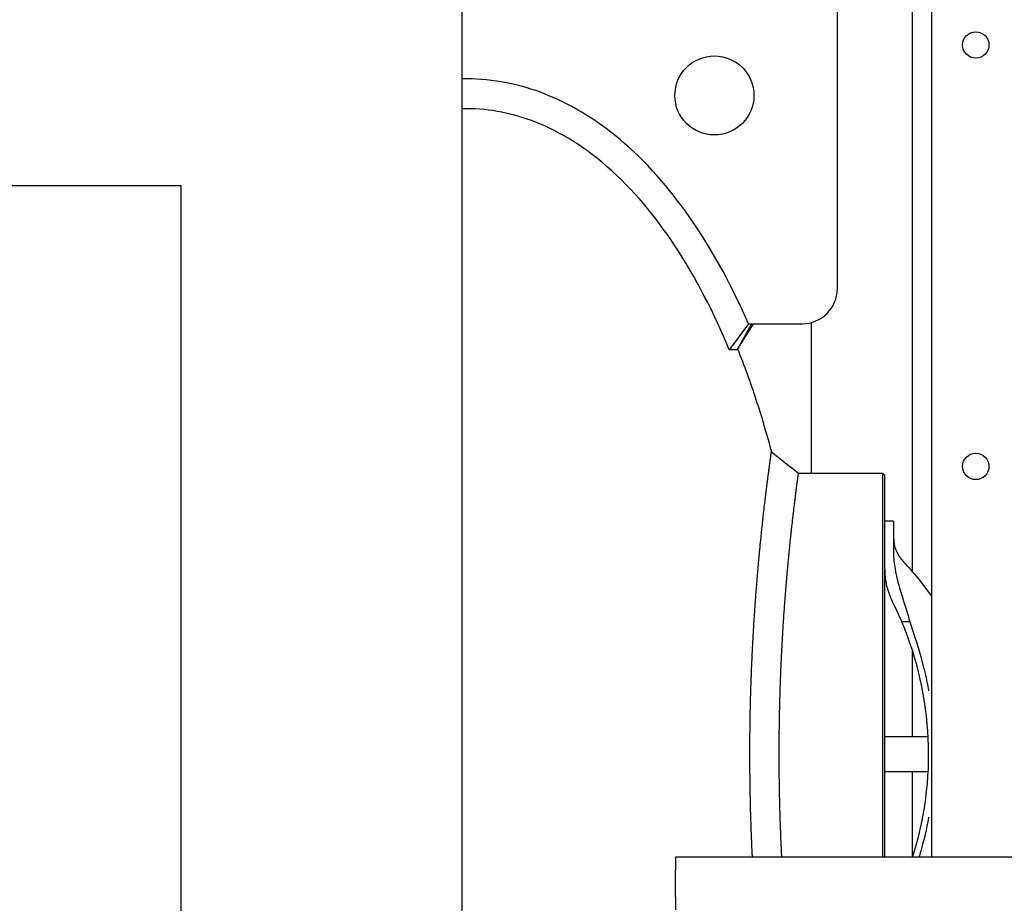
# Model space of a CAD drawing. Header units: inches. Extents: x 18 to 846, y -44 to 561.
# Tile 499 of 642: x 522 to 550, y 226 to 252. Entities that reach past the tile are written whole.
import ezdxf

# ---------------------------------------------------------------- set-up
doc = ezdxf.new("R2010")
doc.units = ezdxf.units.IN
doc.header["$LTSCALE"] = 24
doc.header["$MEASUREMENT"] = 0
doc.layers.add('Visible (ANSI)', color=7, linetype='Continuous', lineweight=30)

msp = doc.modelspace()

# ---------------------------------------------------------------- linework, layer by layer
at = {"layer": 'Visible (ANSI)'}
for p, q in [((546.99043, 269.2065), (546.99043, 235.8516)), ((534.17843, 254.8315), (534.17843, 106.966)), ((547.55343, 227.7065), (547.55343, 254.89584)), ((544.86358, 243.894), (544.86358, 251.894)), ((534.30343, 249.86562), (534.17843, 249.86562)), ((534.30343, 249.01639), (534.17843, 249.01639)), ((344.17843, 246.8315), (526.17843, 246.8315)), ((526.17843, 246.8315), (526.17843, 115.966)), ((542.33105, 242.894), (541.78724, 242.14994)), ((542.4194, 242.894), (542.00704, 242.14994)), ((542.46399, 242.894), (542.02391, 242.1763)), ((542.33105, 242.894), (543.86358, 242.894)), ((544.11543, 242.92624), (544.11543, 238.644)), ((542.00704, 242.14994), (541.78724, 242.14994)), ((543.75678, 238.644), (546.14978, 238.644)), ((546.14978, 238.644), (546.21228, 238.5815)), ((546.14978, 238.64399), (546.14978, 230.644)), ((546.21228, 230.644), (546.21228, 238.58149)), ((546.46228, 237.269), (546.21228, 237.269)), ((546.46228, 237.269), (546.46228, 236.9685)), ((546.46228, 236.9685), (546.46228, 236.34748)), ((546.92534, 234.40542), (546.69902, 234.40542)), ((546.99043, 233.62461), (546.99043, 231.144)), ((546.21228, 231.144), (547.44931, 231.144)), ((546.14978, 230.644), (546.14978, 227.70659)), ((546.21228, 227.70658), (546.21228, 230.644)), ((546.21228, 230.144), (547.44931, 230.144)), ((546.99043, 230.144), (546.99043, 227.7065)), ((579.75843, 227.7065), (540.25843, 227.7065)), ((540.25843, 227.7065), (540.25843, 227.3315)), ((540.25843, 226.5815), (540.25843, 227.3315)), ((540.25843, 226.5815), (540.25843, 226.2065))]:
    msp.add_line(p, q, dxfattribs=at)
for centre, radius in [((548.80343, 250.8315), 0.375), ((548.80343, 250.8315), 0.375), ((541.36358, 249.394), 1.125), ((548.80343, 238.8315), 0.375), ((548.80343, 238.8315), 0.375)]:
    msp.add_circle(centre, radius, dxfattribs=at)
for centre, radius, start, end in [((543.86358, 243.894), 1, 270, 0), ((547.46228, 236.81348), 1, 180, 224.117595), ((541.09978, 230.644), 7.8625, 34.833605, 44.117595), ((548.21228, 235.894), 2, 180, 206.784996), ((537.81228, 230.644), 9.65, 22.941059, 26.784996), ((537.81228, 230.644), 9.65, 342.277681, 22.941059)]:
    msp.add_arc(centre, radius, start, end, dxfattribs=at)
for points, knots in [([(542.33105, 242.894), (541.89285, 243.90023), (541.37023, 244.88717), (540.19568, 246.60954), (539.54841, 247.37911), (538.13101, 248.61515), (537.37779, 249.10387), (535.82837, 249.71401), (535.07517, 249.86562), (534.30343, 249.86562)], [-28.45601816, -28.45601816, -28.45601816, -28.45601816, -20.14905615, -20.14905615, -12.6577515, -12.6577515, -5.88066707, -5.88066707, 0, 0, 0, 0]), ([(541.78724, 242.14994), (541.35954, 243.18598), (540.84209, 244.20666), (539.68296, 245.95184), (539.04864, 246.7226), (537.7065, 247.89338), (537.02599, 248.33784), (535.64376, 248.8822), (534.98226, 249.01639), (534.30343, 249.01639)], [-27.16591741, -27.16591741, -27.16591741, -27.16591741, -18.68870187, -18.68870187, -11.29271074, -11.29271074, -5.17271661, -5.17271661, 0, 0, 0, 0]), ([(542.02296, 242.17867), (542.20933, 241.71349), (542.38407, 241.23159), (542.70495, 240.25111), (542.8517, 239.75327), (542.98635, 239.24354)], [0.895256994, 0.895256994, 0.895256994, 0.895256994, 0.991241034, 0.991241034, 1.084775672, 1.084775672, 1.084775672, 1.084775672]), ([(542.37408, 230.644), (542.37408, 230.88881), (542.37561, 231.13564), (542.3786, 231.37885), (542.37953, 231.4545), (542.3806, 231.52991), (542.38181, 231.60505), (542.38189, 231.60991), (542.38196, 231.61476), (542.38204, 231.61961), (542.38471, 231.78308), (542.38803, 231.94532), (542.39197, 232.10617), (542.39369, 232.17642), (542.39553, 232.24657), (542.39748, 232.31651), (542.39769, 232.32402), (542.3979, 232.33153), (542.39812, 232.33904), (542.40012, 232.40985), (542.40225, 232.48042), (542.40449, 232.55064), (542.40476, 232.55911), (542.40503, 232.56756), (542.4053, 232.57602), (542.40635, 232.60848), (542.40743, 232.64087), (542.40852, 232.67316), (542.41011, 232.72001), (542.41175, 232.76666), (542.41343, 232.8131), (542.41586, 232.87996), (542.41839, 232.94666), (542.42102, 233.01307), (542.42143, 233.02335), (542.42184, 233.03363), (542.42225, 233.0439), (542.4249, 233.10994), (542.42765, 233.17567), (542.43048, 233.24096), (542.43096, 233.25195), (542.43144, 233.26292), (542.43192, 233.27389), (542.4352, 233.34861), (542.4386, 233.42271), (542.44209, 233.49602), (542.44517, 233.56068), (542.44835, 233.62508), (542.45161, 233.68912), (542.45221, 233.70103), (542.45282, 233.71292), (542.45343, 233.7248), (542.45661, 233.78658), (542.45987, 233.84801), (542.46319, 233.90904), (542.46387, 233.9214), (542.46455, 233.93375), (542.46522, 233.94607), (542.46904, 234.01518), (542.47294, 234.08377), (542.47691, 234.15167), (542.48061, 234.21486), (542.48438, 234.27755), (542.48822, 234.33971), (542.48903, 234.35285), (542.48984, 234.36596), (542.49065, 234.37906), (542.49424, 234.43656), (542.49788, 234.49359), (542.50156, 234.55016), (542.50243, 234.56349), (542.5033, 234.57679), (542.50417, 234.59006), (542.50826, 234.65221), (542.51241, 234.71378), (542.51661, 234.77474), (542.52092, 234.83724), (542.52528, 234.8992), (542.52969, 234.96058), (542.53066, 234.97396), (542.53162, 234.98732), (542.53259, 235.00065), (542.53649, 235.05435), (542.54043, 235.10758), (542.54439, 235.16029), (542.5454, 235.17367), (542.54641, 235.18703), (542.54742, 235.20034), (542.55147, 235.25378), (542.55556, 235.30667), (542.55966, 235.35898), (542.56466, 235.42268), (542.56972, 235.48577), (542.5748, 235.54813), (542.57588, 235.56131), (542.57696, 235.57446), (542.57804, 235.58757), (542.58215, 235.63757), (542.58628, 235.68707), (542.59043, 235.73603), (542.59083, 235.7408), (542.59124, 235.74557), (542.59164, 235.75032), (542.59234, 235.75852), (542.59303, 235.7667), (542.59373, 235.77487), (542.59742, 235.81815), (542.60112, 235.86099), (542.60483, 235.90334), (542.61226, 235.98832), (542.61975, 236.07198), (542.62725, 236.154), (542.62838, 236.1663), (542.6295, 236.17856), (542.63063, 236.19079), (542.63656, 236.25521), (542.6425, 236.31857), (542.64842, 236.38075), (542.64924, 236.38942), (542.65007, 236.39807), (542.6509, 236.4067), (542.65119, 236.40981), (542.65149, 236.41292), (542.65179, 236.41602), (542.65533, 236.45306), (542.65888, 236.48976), (542.66243, 236.52613), (542.67195, 236.62375), (542.68147, 236.7189), (542.69089, 236.81112), (542.69198, 236.8218), (542.69307, 236.83245), (542.69416, 236.84305), (542.69501, 236.8513), (542.69585, 236.85952), (542.6967, 236.86772), (542.70182, 236.91738), (542.70692, 236.9663), (542.71199, 237.01443), (542.71305, 237.02447), (542.71411, 237.03448), (542.71517, 237.04446), (542.72397, 237.12761), (542.73269, 237.20835), (542.74127, 237.28648), (542.74535, 237.32367), (542.74941, 237.36035), (542.75345, 237.3965), (542.75442, 237.40521), (542.75539, 237.41388), (542.75635, 237.42252), (542.76217, 237.47449), (542.76793, 237.52534), (542.77361, 237.575), (542.77453, 237.58305), (542.77545, 237.59106), (542.77637, 237.59904), (542.77885, 237.62066), (542.78131, 237.64205), (542.78376, 237.6632), (542.79354, 237.7476), (542.8031, 237.82873), (542.81238, 237.90629), (542.81318, 237.91297), (542.81398, 237.91962), (542.81477, 237.92624), (542.81593, 237.9359), (542.81708, 237.94551), (542.81823, 237.95505), (542.81999, 237.96965), (542.82174, 237.98411), (542.82347, 237.99844), (542.82594, 238.01883), (542.82839, 238.03897), (542.83082, 238.05886), (542.83155, 238.06484), (542.83228, 238.07079), (542.833, 238.07673), (542.84228, 238.15254), (542.85123, 238.22464), (542.8598, 238.29281), (542.8615, 238.30627), (542.86317, 238.31958), (542.86484, 238.33275), (542.86543, 238.33747), (542.86603, 238.34216), (542.86662, 238.34683), (542.87131, 238.38389), (542.87588, 238.41979), (542.88034, 238.45452), (542.88087, 238.45865), (542.8814, 238.46276), (542.88192, 238.46686), (542.88544, 238.49425), (542.88888, 238.52089), (542.89224, 238.54678), (542.89794, 238.59078), (542.90342, 238.63269), (542.90866, 238.67247), (542.90906, 238.67551), (542.90946, 238.67854), (542.90986, 238.68156), (542.91071, 238.68802), (542.91155, 238.69443), (542.91239, 238.70078), (542.91511, 238.72137), (542.91776, 238.74136), (542.92034, 238.76074), (542.92069, 238.76335), (542.92103, 238.76594), (542.92137, 238.76852), (542.92171, 238.77106), (542.92205, 238.7736), (542.92239, 238.77613), (542.93015, 238.83439), (542.93726, 238.88718), (542.94368, 238.93445), (542.9437, 238.93465), (542.94373, 238.93485), (542.94376, 238.93504), (542.94396, 238.93652), (542.94416, 238.938), (542.94436, 238.93947), (542.94746, 238.96236), (542.95041, 238.98395), (542.95318, 239.00424), (542.95336, 239.00555), (542.95354, 239.00685), (542.95372, 239.00815), (542.95676, 239.03042), (542.9596, 239.05109), (542.96223, 239.07017), (542.96456, 239.08709), (542.96673, 239.10277), (542.96873, 239.11721), (542.96883, 239.11791), (542.96892, 239.1186), (542.96902, 239.11929), (542.9711, 239.13435), (542.973, 239.14803), (542.97472, 239.16033), (542.97478, 239.16079), (542.97484, 239.16125), (542.97491, 239.16171), (542.97513, 239.16335), (542.97536, 239.16496), (542.97558, 239.16655), (542.97877, 239.18946), (542.98126, 239.20725), (542.98304, 239.21994), (542.98305, 239.22007), (542.98307, 239.2202), (542.98309, 239.22033), (542.98329, 239.22171), (542.98347, 239.22304), (542.98365, 239.2243), (542.98433, 239.22919), (542.98489, 239.23315), (542.98531, 239.23618), (542.98532, 239.23622), (542.98532, 239.23626), (542.98533, 239.2363), (542.98601, 239.24113), (542.98635, 239.24354), (542.98635, 239.24354)], [0.713977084, 0.713977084, 0.713977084, 0.713977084, 0.725846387, 0.725846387, 0.725846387, 0.729538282, 0.729538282, 0.729538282, 0.729776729, 0.729776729, 0.729776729, 0.737811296, 0.737811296, 0.737811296, 0.741320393, 0.741320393, 0.741320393, 0.741697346, 0.741697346, 0.741697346, 0.745252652, 0.745252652, 0.745252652, 0.745681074, 0.745681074, 0.745681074, 0.747326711, 0.747326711, 0.747326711, 0.749713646, 0.749713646, 0.749713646, 0.753150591, 0.753150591, 0.753150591, 0.753682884, 0.753682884, 0.753682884, 0.757105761, 0.757105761, 0.757105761, 0.757681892, 0.757681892, 0.757681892, 0.761608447, 0.761608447, 0.761608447, 0.765071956, 0.765071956, 0.765071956, 0.765715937, 0.765715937, 0.765715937, 0.769063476, 0.769063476, 0.769063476, 0.76974159, 0.76974159, 0.76974159, 0.773542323, 0.773542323, 0.773542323, 0.77707933, 0.77707933, 0.77707933, 0.777827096, 0.777827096, 0.777827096, 0.781110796, 0.781110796, 0.781110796, 0.781884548, 0.781884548, 0.781884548, 0.785506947, 0.785506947, 0.785506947, 0.789220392, 0.789220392, 0.789220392, 0.790030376, 0.790030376, 0.790030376, 0.793293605, 0.793293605, 0.793293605, 0.79412219, 0.79412219, 0.79412219, 0.797447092, 0.797447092, 0.797447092, 0.801496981, 0.801496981, 0.801496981, 0.802353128, 0.802353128, 0.802353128, 0.805616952, 0.805616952, 0.805616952, 0.805934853, 0.805934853, 0.805934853, 0.806482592, 0.806482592, 0.806482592, 0.809385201, 0.809385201, 0.809385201, 0.815209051, 0.815209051, 0.815209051, 0.816082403, 0.816082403, 0.816082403, 0.820684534, 0.820684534, 0.820684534, 0.821326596, 0.821326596, 0.821326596, 0.821557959, 0.821557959, 0.821557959, 0.8243182, 0.8243182, 0.8243182, 0.831729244, 0.831729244, 0.831729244, 0.832587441, 0.832587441, 0.832587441, 0.833254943, 0.833254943, 0.833254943, 0.837297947, 0.837297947, 0.837297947, 0.83814178, 0.83814178, 0.83814178, 0.845175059, 0.845175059, 0.845175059, 0.848522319, 0.848522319, 0.848522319, 0.849328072, 0.849328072, 0.849328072, 0.85417499, 0.85417499, 0.85417499, 0.854959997, 0.854959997, 0.854959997, 0.857086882, 0.857086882, 0.857086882, 0.865571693, 0.865571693, 0.865571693, 0.86630189, 0.86630189, 0.86630189, 0.867367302, 0.867367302, 0.867367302, 0.868996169, 0.868996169, 0.868996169, 0.871313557, 0.871313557, 0.871313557, 0.872010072, 0.872010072, 0.872010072, 0.880908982, 0.880908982, 0.880908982, 0.882665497, 0.882665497, 0.882665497, 0.883293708, 0.883293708, 0.883293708, 0.888274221, 0.888274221, 0.888274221, 0.888866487, 0.888866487, 0.888866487, 0.892826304, 0.892826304, 0.892826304, 0.899554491, 0.899554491, 0.899554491, 0.900069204, 0.900069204, 0.900069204, 0.901171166, 0.901171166, 0.901171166, 0.904744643, 0.904744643, 0.904744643, 0.905224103, 0.905224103, 0.905224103, 0.905697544, 0.905697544, 0.905697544, 0.916611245, 0.916611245, 0.916611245, 0.916656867, 0.916656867, 0.916656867, 0.916999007, 0.916999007, 0.916999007, 0.922326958, 0.922326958, 0.922326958, 0.922670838, 0.922670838, 0.922670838, 0.928566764, 0.928566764, 0.928566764, 0.933794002, 0.933794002, 0.933794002, 0.934045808, 0.934045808, 0.934045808, 0.939541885, 0.939541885, 0.939541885, 0.939747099, 0.939747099, 0.939747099, 0.940484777, 0.940484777, 0.940484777, 0.951124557, 0.951124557, 0.951124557, 0.951233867, 0.951233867, 0.951233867, 0.952407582, 0.952407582, 0.952407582, 0.956947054, 0.956947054, 0.956947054, 0.957008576, 0.957008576, 0.957008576, 0.964301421, 0.964301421, 0.964301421, 0.964301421]), ([(543.20812, 230.644), (543.20812, 230.64438), (543.20812, 230.64476), (543.20812, 230.64513), (543.20812, 230.86617), (543.20942, 231.08841), (543.21193, 231.30679), (543.21271, 231.37471), (543.21362, 231.44258), (543.21464, 231.51036), (543.2147, 231.51474), (543.21477, 231.51912), (543.21483, 231.52349), (543.21709, 231.67097), (543.2199, 231.81796), (543.22325, 231.96399), (543.22471, 232.02776), (543.22628, 232.09145), (543.22794, 232.15493), (543.22812, 232.16174), (543.2283, 232.16856), (543.22848, 232.17537), (543.23019, 232.23962), (543.232, 232.30356), (543.2339, 232.36717), (543.23413, 232.37484), (543.23436, 232.3825), (543.23459, 232.39016), (543.23549, 232.41956), (543.2364, 232.4489), (543.23733, 232.47817), (543.23868, 232.52063), (543.24007, 232.56294), (543.24151, 232.60509), (543.24358, 232.66579), (543.24573, 232.7264), (543.24798, 232.7868), (543.24833, 232.79616), (543.24868, 232.80551), (543.24903, 232.81485), (543.25129, 232.87494), (543.25364, 232.93481), (543.25607, 232.99437), (543.25648, 233.00439), (543.25689, 233.0144), (543.2573, 233.02441), (543.26012, 233.0926), (543.26304, 233.16035), (543.26604, 233.22751), (543.2687, 233.28674), (543.27143, 233.34573), (543.27424, 233.40441), (543.27476, 233.41533), (543.27528, 233.42623), (543.27581, 233.43711), (543.27855, 233.49372), (543.28136, 233.55002), (543.28423, 233.60598), (543.28481, 233.61732), (543.2854, 233.62864), (543.28598, 233.63994), (543.28927, 233.70331), (543.29264, 233.76622), (543.29608, 233.82859), (543.29928, 233.88664), (543.30255, 233.9443), (543.30588, 234.00155), (543.30658, 234.01365), (543.30729, 234.02573), (543.30799, 234.0378), (543.31111, 234.09079), (543.31427, 234.14342), (543.31748, 234.19567), (543.31824, 234.20798), (543.319, 234.22028), (543.31976, 234.23255), (543.32332, 234.29), (543.32695, 234.34698), (543.33062, 234.40349), (543.33439, 234.46141), (543.33821, 234.51885), (543.34207, 234.57581), (543.34292, 234.58823), (543.34377, 234.60063), (543.34461, 234.61301), (543.34803, 234.66287), (543.35149, 234.71229), (543.35497, 234.76126), (543.35585, 234.7737), (543.35674, 234.7861), (543.35763, 234.79848), (543.36119, 234.84814), (543.36478, 234.89735), (543.3684, 234.94608), (543.37281, 235.00544), (543.37727, 235.06427), (543.38176, 235.12248), (543.38271, 235.13478), (543.38366, 235.14706), (543.38462, 235.1593), (543.38825, 235.20599), (543.39191, 235.25227), (543.39559, 235.29808), (543.39595, 235.30255), (543.3963, 235.307), (543.39666, 235.31146), (543.39728, 235.31913), (543.3979, 235.32679), (543.39852, 235.33444), (543.40179, 235.37497), (543.40508, 235.41512), (543.40837, 235.45488), (543.41498, 235.53464), (543.42165, 235.61313), (543.42834, 235.69019), (543.42934, 235.70175), (543.43035, 235.71328), (543.43135, 235.72477), (543.43665, 235.78532), (543.44195, 235.84498), (543.44726, 235.90366), (543.448, 235.91185), (543.44874, 235.92001), (543.44948, 235.92816), (543.44975, 235.9311), (543.45001, 235.93403), (543.45028, 235.93697), (543.45346, 235.97195), (543.45664, 236.00661), (543.45983, 236.04094), (543.46838, 236.13314), (543.47692, 236.22299), (543.48541, 236.31036), (543.4864, 236.32048), (543.48738, 236.33057), (543.48836, 236.34062), (543.48913, 236.34844), (543.48989, 236.35624), (543.49065, 236.36401), (543.49527, 236.41113), (543.49988, 236.45752), (543.50447, 236.5032), (543.50542, 236.51273), (543.50638, 236.52224), (543.50734, 236.53171), (543.5153, 236.61064), (543.52319, 236.68737), (543.53099, 236.76186), (543.5347, 236.79731), (543.53839, 236.83227), (543.54206, 236.86673), (543.54294, 236.87503), (543.54382, 236.88329), (543.5447, 236.89153), (543.55, 236.94109), (543.55524, 236.98958), (543.56042, 237.037), (543.56125, 237.04468), (543.56209, 237.05233), (543.56293, 237.05996), (543.56519, 237.08061), (543.56744, 237.10106), (543.56968, 237.1213), (543.57861, 237.20205), (543.58735, 237.27964), (543.59585, 237.35397), (543.59658, 237.36037), (543.59731, 237.36674), (543.59804, 237.37309), (543.5991, 237.38235), (543.60016, 237.39156), (543.60122, 237.40072), (543.60283, 237.41472), (543.60443, 237.4286), (543.60602, 237.44236), (543.60829, 237.46194), (543.61054, 237.48127), (543.61277, 237.50037), (543.61344, 237.50611), (543.61411, 237.51183), (543.61478, 237.51752), (543.62329, 237.5903), (543.63152, 237.65953), (543.63943, 237.72518), (543.64099, 237.73813), (543.64253, 237.75095), (543.64407, 237.76364), (543.64462, 237.76817), (543.64516, 237.77269), (543.64571, 237.77719), (543.65003, 237.81287), (543.65426, 237.84744), (543.65837, 237.88089), (543.65886, 237.88487), (543.65934, 237.88883), (543.65983, 237.89278), (543.66308, 237.91917), (543.66626, 237.94485), (543.66936, 237.96983), (543.67464, 238.01228), (543.67971, 238.05272), (543.68456, 238.09113), (543.68493, 238.09407), (543.6853, 238.09699), (543.68567, 238.09991), (543.68645, 238.10615), (543.68724, 238.11234), (543.68801, 238.11847), (543.69053, 238.13835), (543.69299, 238.15767), (543.69538, 238.17641), (543.6957, 238.17892), (543.69602, 238.18143), (543.69634, 238.18392), (543.69665, 238.18638), (543.69697, 238.18884), (543.69728, 238.19128), (543.70448, 238.2476), (543.71109, 238.29868), (543.71704, 238.34442), (543.71707, 238.34461), (543.71709, 238.3448), (543.71712, 238.34499), (543.7173, 238.34642), (543.71749, 238.34785), (543.71768, 238.34927), (543.72056, 238.37141), (543.7233, 238.39232), (543.72588, 238.41197), (543.72605, 238.41324), (543.72621, 238.4145), (543.72638, 238.41576), (543.72921, 238.43733), (543.73186, 238.45737), (543.7343, 238.47587), (543.73647, 238.49226), (543.73849, 238.50746), (543.74035, 238.52146), (543.74044, 238.52213), (543.74053, 238.5228), (543.74062, 238.52347), (543.74256, 238.53807), (543.74433, 238.55133), (543.74593, 238.56327), (543.74599, 238.56372), (543.74605, 238.56416), (543.74611, 238.56461), (543.74632, 238.56619), (543.74653, 238.56776), (543.74674, 238.5693), (543.74971, 238.59153), (543.75203, 238.60879), (543.75369, 238.6211), (543.75371, 238.62123), (543.75372, 238.62135), (543.75374, 238.62148), (543.75392, 238.62282), (543.7541, 238.62411), (543.75426, 238.62533), (543.7549, 238.63007), (543.75542, 238.63392), (543.75581, 238.63686), (543.75582, 238.6369), (543.75582, 238.63694), (543.75583, 238.63698), (543.75646, 238.64166), (543.75678, 238.644), (543.75678, 238.644), (543.75678, 238.644), (543.75678, 238.644), (543.75678, 238.644)], [0.713956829, 0.713956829, 0.713956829, 0.713956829, 0.713977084, 0.713977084, 0.713977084, 0.725846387, 0.725846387, 0.725846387, 0.729538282, 0.729538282, 0.729538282, 0.729776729, 0.729776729, 0.729776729, 0.737811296, 0.737811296, 0.737811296, 0.741320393, 0.741320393, 0.741320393, 0.741697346, 0.741697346, 0.741697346, 0.745252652, 0.745252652, 0.745252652, 0.745681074, 0.745681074, 0.745681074, 0.747326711, 0.747326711, 0.747326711, 0.749713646, 0.749713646, 0.749713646, 0.753150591, 0.753150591, 0.753150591, 0.753682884, 0.753682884, 0.753682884, 0.757105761, 0.757105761, 0.757105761, 0.757681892, 0.757681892, 0.757681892, 0.761608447, 0.761608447, 0.761608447, 0.765071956, 0.765071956, 0.765071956, 0.765715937, 0.765715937, 0.765715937, 0.769063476, 0.769063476, 0.769063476, 0.76974159, 0.76974159, 0.76974159, 0.773542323, 0.773542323, 0.773542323, 0.77707933, 0.77707933, 0.77707933, 0.777827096, 0.777827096, 0.777827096, 0.781110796, 0.781110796, 0.781110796, 0.781884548, 0.781884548, 0.781884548, 0.785506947, 0.785506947, 0.785506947, 0.789220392, 0.789220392, 0.789220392, 0.790030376, 0.790030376, 0.790030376, 0.793293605, 0.793293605, 0.793293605, 0.79412219, 0.79412219, 0.79412219, 0.797447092, 0.797447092, 0.797447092, 0.801496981, 0.801496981, 0.801496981, 0.802353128, 0.802353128, 0.802353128, 0.805616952, 0.805616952, 0.805616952, 0.805934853, 0.805934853, 0.805934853, 0.806482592, 0.806482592, 0.806482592, 0.809385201, 0.809385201, 0.809385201, 0.815209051, 0.815209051, 0.815209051, 0.816082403, 0.816082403, 0.816082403, 0.820684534, 0.820684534, 0.820684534, 0.821326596, 0.821326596, 0.821326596, 0.821557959, 0.821557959, 0.821557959, 0.8243182, 0.8243182, 0.8243182, 0.831729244, 0.831729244, 0.831729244, 0.832587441, 0.832587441, 0.832587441, 0.833254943, 0.833254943, 0.833254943, 0.837297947, 0.837297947, 0.837297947, 0.83814178, 0.83814178, 0.83814178, 0.845175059, 0.845175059, 0.845175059, 0.848522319, 0.848522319, 0.848522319, 0.849328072, 0.849328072, 0.849328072, 0.85417499, 0.85417499, 0.85417499, 0.854959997, 0.854959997, 0.854959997, 0.857086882, 0.857086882, 0.857086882, 0.865571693, 0.865571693, 0.865571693, 0.86630189, 0.86630189, 0.86630189, 0.867367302, 0.867367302, 0.867367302, 0.868996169, 0.868996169, 0.868996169, 0.871313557, 0.871313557, 0.871313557, 0.872010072, 0.872010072, 0.872010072, 0.880908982, 0.880908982, 0.880908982, 0.882665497, 0.882665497, 0.882665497, 0.883293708, 0.883293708, 0.883293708, 0.888274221, 0.888274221, 0.888274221, 0.888866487, 0.888866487, 0.888866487, 0.892826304, 0.892826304, 0.892826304, 0.899554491, 0.899554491, 0.899554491, 0.900069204, 0.900069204, 0.900069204, 0.901171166, 0.901171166, 0.901171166, 0.904744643, 0.904744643, 0.904744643, 0.905224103, 0.905224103, 0.905224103, 0.905697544, 0.905697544, 0.905697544, 0.916611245, 0.916611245, 0.916611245, 0.916656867, 0.916656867, 0.916656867, 0.916999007, 0.916999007, 0.916999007, 0.922326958, 0.922326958, 0.922326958, 0.922670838, 0.922670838, 0.922670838, 0.928566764, 0.928566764, 0.928566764, 0.933794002, 0.933794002, 0.933794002, 0.934045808, 0.934045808, 0.934045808, 0.939541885, 0.939541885, 0.939541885, 0.939747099, 0.939747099, 0.939747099, 0.940484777, 0.940484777, 0.940484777, 0.951124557, 0.951124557, 0.951124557, 0.951233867, 0.951233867, 0.951233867, 0.952407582, 0.952407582, 0.952407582, 0.956947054, 0.956947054, 0.956947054, 0.957008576, 0.957008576, 0.957008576, 0.964301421, 0.964301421, 0.964301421, 0.964301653, 0.964301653, 0.964301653, 0.964301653]), ([(546.46414, 236.25668), (546.47081, 236.09845), (546.49496, 235.94045), (546.62125, 235.34937), (546.79614, 234.88927), (546.92534, 234.40542)], [0.22095062, 0.22095062, 0.22095062, 0.22095062, 1.4278888, 1.4278888, 4.83429221, 4.83429221, 4.83429221, 4.83429221]), ([(546.92534, 234.40542), (547.02828, 234.10299), (547.13669, 233.77487), (547.32604, 233.09381), (547.40063, 232.77744), (547.46126, 232.45054), (547.46177, 232.44779), (547.46228, 232.44504)], [4.35034678, 4.35034678, 4.35034678, 4.35034678, 6.19829278, 6.19829278, 7.82646919, 7.82646919, 7.84026673, 7.84026673, 7.84026673, 7.84026673]), ([(542.44623, 227.7065), (542.44456, 227.7404), (542.44292, 227.7744), (542.44131, 227.80851), (542.44078, 227.81975), (542.44025, 227.83101), (542.43972, 227.84227), (542.43498, 227.94343), (542.43046, 228.04548), (542.42617, 228.1483), (542.42574, 228.15854), (542.42532, 228.16879), (542.4249, 228.17905), (542.42297, 228.2259), (542.42108, 228.2729), (542.41925, 228.32005), (542.41887, 228.32984), (542.41849, 228.33964), (542.41812, 228.34945), (542.41653, 228.39084), (542.41498, 228.43235), (542.41347, 228.47396), (542.41178, 228.52048), (542.41014, 228.56723), (542.40854, 228.61421), (542.40795, 228.6318), (542.40736, 228.64943), (542.40677, 228.66709), (542.40648, 228.676), (542.40619, 228.68492), (542.40589, 228.69384), (542.40428, 228.74332), (542.40272, 228.79303), (542.40122, 228.84296), (542.40097, 228.85119), (542.40072, 228.85943), (542.40048, 228.86768), (542.39723, 228.97709), (542.39424, 229.0877), (542.39155, 229.19892), (542.3914, 229.20533), (542.39124, 229.21175), (542.39109, 229.21817), (542.38982, 229.27136), (542.38862, 229.32467), (542.38749, 229.37808), (542.38737, 229.3836), (542.38726, 229.38913), (542.38714, 229.39465), (542.38352, 229.56799), (542.38063, 229.74242), (542.3785, 229.91737), (542.37846, 229.92087), (542.37841, 229.92437), (542.37837, 229.92787), (542.37552, 230.1657), (542.37409, 230.40447), (542.37408, 230.64275), (542.37408, 230.64317), (542.37408, 230.64358), (542.37408, 230.644)], [0.6649992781, 0.6649992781, 0.6649992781, 0.6649992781, 0.6668104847, 0.6668104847, 0.6668104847, 0.6674074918, 0.6674074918, 0.6674074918, 0.6727686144, 0.6727686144, 0.6727686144, 0.6733027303, 0.6733027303, 0.6733027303, 0.6757417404, 0.6757417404, 0.6757417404, 0.6762482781, 0.6762482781, 0.6762482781, 0.6783868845, 0.6783868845, 0.6783868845, 0.6807780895, 0.6807780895, 0.6807780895, 0.6816739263, 0.6816739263, 0.6816739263, 0.682125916, 0.682125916, 0.682125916, 0.6846314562, 0.6846314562, 0.6846314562, 0.6850445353, 0.6850445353, 0.6850445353, 0.6905267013, 0.6905267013, 0.6905267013, 0.6908429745, 0.6908429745, 0.6908429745, 0.6934633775, 0.6934633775, 0.6934633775, 0.6937341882, 0.6937341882, 0.6937341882, 0.7022340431, 0.7022340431, 0.7022340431, 0.7024040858, 0.7024040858, 0.7024040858, 0.7139568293, 0.7139568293, 0.7139568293, 0.7139770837, 0.7139770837, 0.7139770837, 0.7139770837]), ([(543.28298, 227.7065), (543.27935, 227.77783), (543.27583, 227.84967), (543.27241, 227.922), (543.27191, 227.93273), (543.2714, 227.94346), (543.2709, 227.95421), (543.26903, 227.99436), (543.26719, 228.03467), (543.26539, 228.07512), (543.26493, 228.08538), (543.26448, 228.09565), (543.26403, 228.10592), (543.25997, 228.19821), (543.25609, 228.29125), (543.25242, 228.38501), (543.25205, 228.39435), (543.25169, 228.40369), (543.25132, 228.41305), (543.24967, 228.45577), (543.24806, 228.49863), (543.24649, 228.54163), (543.24617, 228.55057), (543.24584, 228.5595), (543.24552, 228.56845), (543.24416, 228.60621), (543.24283, 228.64408), (543.24154, 228.68205), (543.24009, 228.72451), (543.23869, 228.7671), (543.23733, 228.80983), (543.23682, 228.82584), (543.23632, 228.84187), (543.23582, 228.85791), (543.23557, 228.86601), (543.23532, 228.87411), (543.23507, 228.88221), (543.2337, 228.92714), (543.23237, 228.9722), (543.23109, 229.01741), (543.23088, 229.02487), (543.23067, 229.03232), (543.23047, 229.03978), (543.22771, 229.1388), (543.22519, 229.23848), (543.22291, 229.33877), (543.22278, 229.34456), (543.22265, 229.35035), (543.22252, 229.35614), (543.22145, 229.40411), (543.22043, 229.45223), (543.21947, 229.50048), (543.21938, 229.50546), (543.21928, 229.51045), (543.21918, 229.51544), (543.21611, 229.67204), (543.21365, 229.8304), (543.21185, 229.98873), (543.21181, 229.99189), (543.21177, 229.99506), (543.21174, 229.99823), (543.20932, 230.21342), (543.20812, 230.42886), (543.20812, 230.644)], [0.6595765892, 0.6595765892, 0.6595765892, 0.6595765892, 0.6638260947, 0.6638260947, 0.6638260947, 0.6644561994, 0.6644561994, 0.6644561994, 0.6668104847, 0.6668104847, 0.6668104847, 0.6674074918, 0.6674074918, 0.6674074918, 0.6727686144, 0.6727686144, 0.6727686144, 0.6733027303, 0.6733027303, 0.6733027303, 0.6757417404, 0.6757417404, 0.6757417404, 0.6762482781, 0.6762482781, 0.6762482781, 0.6783868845, 0.6783868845, 0.6783868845, 0.6807780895, 0.6807780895, 0.6807780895, 0.6816739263, 0.6816739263, 0.6816739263, 0.682125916, 0.682125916, 0.682125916, 0.6846314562, 0.6846314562, 0.6846314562, 0.6850445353, 0.6850445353, 0.6850445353, 0.6905267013, 0.6905267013, 0.6905267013, 0.6908429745, 0.6908429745, 0.6908429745, 0.6934633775, 0.6934633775, 0.6934633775, 0.6937341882, 0.6937341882, 0.6937341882, 0.7022340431, 0.7022340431, 0.7022340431, 0.7024040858, 0.7024040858, 0.7024040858, 0.7139568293, 0.7139568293, 0.7139568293, 0.7139568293]), ([(547.46228, 228.84296), (547.46177, 228.84021), (547.46126, 228.83747), (547.40064, 228.51067), (547.32609, 228.19439), (547.22154, 227.81833), (547.20546, 227.76201), (547.18923, 227.7065)], [-0.02128573, -0.02128573, -0.02128573, -0.02128573, 0, 0, 2.51140393, 2.51140393, 2.96158652, 2.96158652, 2.96158652, 2.96158652])]:
    msp.add_open_spline(points, degree=3, knots=knots, dxfattribs=at)
for points in [[(542.98635, 239.24354), (543.24315, 239.04369), (543.49997, 238.84385), (543.75678, 238.644)], [(546.46228, 236.34748), (546.46228, 236.31734), (546.46285, 236.28704), (546.46414, 236.25668)]]:
    msp.add_open_spline(points, degree=3, dxfattribs=at)

doc.saveas('drawing.dxf')
